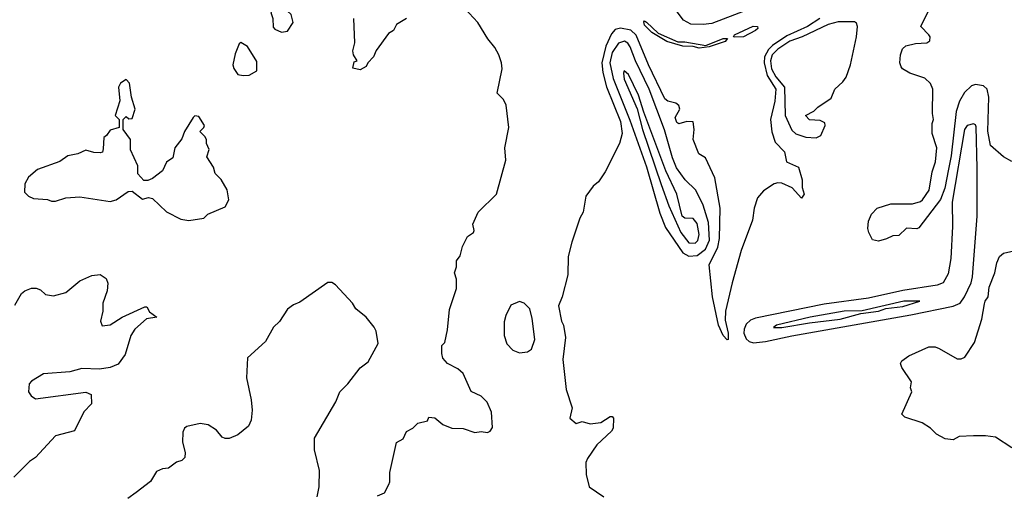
# Model space of a CAD drawing. Extents: x 1468344 to 1613994, y 525695 to 643861.
# Tile 424 of 427: x 1600407 to 1605288, y 635132 to 637479. Entities that reach past the tile are written whole.
import ezdxf

# ---------------------------------------------------------------- set-up
doc = ezdxf.new("R2010")
doc.units = 0

msp = doc.modelspace()

# ---------------------------------------------------------------- linework, layer by layer
at = {"layer": '0CON10XD'}
for points in [[(1604006.1, 637525), (1603839.1, 637460.9), (1603795, 637455.1), (1603735, 637456.7), (1603697.4, 637477.4), (1603602.4, 637605)], [(1601705, 637417.5), (1601735, 637422.5), (1601763.3, 637465), (1601753.3, 637505), (1601715, 637540), (1601665, 637532.5), (1601652, 637515), (1601661.2, 637485), (1601663, 637443), (1601671.7, 637431.7), (1601705, 637417.5)], [(1602180, 635120), (1602216.2, 635135), (1602236.2, 635175), (1602241.7, 635188.3), (1602242.5, 635235), (1602275, 635383.3), (1602307.6, 635402.4), (1602325, 635438.8), (1602355.6, 635454.4), (1602380.5, 635479.5), (1602428.3, 635491.7), (1602435, 635510), (1602465, 635506.7), (1602505, 635473.3), (1602550, 635455), (1602605, 635453.3), (1602663.9, 635433.9), (1602695, 635438.8), (1602726.4, 635433.6), (1602739.5, 635440.5), (1602751.2, 635458.8), (1602746.1, 635533.9), (1602724.3, 635584.3), (1602695, 635614), (1602645, 635637.5), (1602605, 635726.7), (1602579.7, 635749.7), (1602527.5, 635775), (1602505, 635802.5), (1602500, 635825), (1602500, 635865), (1602515, 635880), (1602527.7, 635942.3), (1602537, 636043), (1602573, 636147), (1602573, 636193), (1602562.5, 636225), (1602572.5, 636255), (1602572.5, 636285), (1602590.7, 636309.3), (1602602.5, 636355), (1602627.5, 636405), (1602656.7, 636425), (1602660, 636435), (1602653.3, 636466.7), (1602680, 636525), (1602770, 636615), (1602817.3, 636782.7), (1602812.5, 636845), (1602832, 636945), (1602819.2, 637055), (1602805, 637083.3), (1602774, 637115), (1602798.8, 637235), (1602796, 637265), (1602782.5, 637305), (1602762.1, 637342.1), (1602727.5, 637385), (1602677.5, 637465), (1602614.5, 637534.5)], [(1605325, 636776.7), (1605285, 636800), (1605220, 636855), (1605207.2, 636927.2), (1605212.3, 637095), (1605203.8, 637135), (1605185, 637151.5), (1605145, 637158.8), (1605125, 637151.8), (1605091.4, 637118.6), (1605066.8, 637075), (1605049.6, 637025), (1605025, 636803.8), (1605011.6, 636738.4), (1604994, 636645), (1604971.4, 636588.6), (1604865, 636447.5), (1604855, 636442.5), (1604803.6, 636446.4), (1604765, 636410), (1604735, 636407.5), (1604705, 636392.5), (1604665, 636382.5), (1604635, 636387.5), (1604616.7, 636425), (1604611.2, 636445), (1604615, 636480), (1604630, 636515), (1604657.5, 636545), (1604725, 636567.5), (1604833, 636567), (1604872.5, 636577.5), (1604883.2, 636586.8), (1604915.7, 636635), (1604930, 636725), (1604946.9, 636775), (1604953.3, 636845), (1604930, 636915), (1604930, 636965), (1604938, 636985), (1604932.9, 637015), (1604934.3, 637135), (1604922.6, 637162.6), (1604895, 637188.9), (1604819.2, 637215), (1604784.3, 637235), (1604777.5, 637245), (1604771.2, 637265), (1604773.8, 637305), (1604783.3, 637335), (1604800.3, 637349.7), (1604848, 637362), (1604905, 637364.5), (1604918.8, 637375), (1604920, 637395), (1604914.3, 637405), (1604873.8, 637445), (1604917.7, 637532.3)], [(1602324.2, 637485.8), (1602275, 637456.2), (1602260, 637425), (1602235, 637410), (1602174.2, 637325.8), (1602161.2, 637295), (1602133.3, 637265), (1602125, 637247.5), (1602095, 637230), (1602058.3, 637238.3), (1602065, 637270), (1602080, 637275), (1602062.5, 637305), (1602058.8, 637325), (1602068.8, 637365), (1602063.3, 637485)], [(1604374.5, 637485), (1604312.4, 637445), (1604210.2, 637399.8), (1604138.9, 637351.1), (1604118.9, 637331.1), (1604099.7, 637295), (1604098.6, 637265), (1604112.4, 637202.4), (1604155.6, 637135), (1604151.4, 637075), (1604128.9, 636985), (1604135, 636923.8), (1604153.1, 636873.1), (1604197.9, 636825), (1604208.8, 636775), (1604268.1, 636748.1), (1604286.1, 636685), (1604287, 636647), (1604296.2, 636615), (1604282.5, 636595), (1604236.2, 636646.2), (1604185, 636669.4), (1604165, 636670.8), (1604146.7, 636665), (1604095, 636630.8), (1604065, 636596), (1604048.1, 636545), (1604039.4, 636485), (1603983.6, 636335), (1603938.9, 636175), (1603905.6, 636035), (1603905, 635990), (1603920, 635925), (1603920, 635895), (1603915, 635892.5), (1603894.2, 635914.2), (1603872, 635965), (1603841.9, 636105), (1603824.3, 636264.3), (1603867.5, 636352.5), (1603876.2, 636395), (1603880, 636545), (1603852.9, 636695), (1603806.7, 636795), (1603774.5, 636814.5), (1603745.6, 636885), (1603750, 636935), (1603745, 636973.3), (1603715, 636974.5), (1603675, 636963.1), (1603665, 636970), (1603656.4, 636995), (1603679.2, 637035), (1603674.7, 637054.7), (1603659.2, 637065), (1603620, 637075), (1603605, 637087.8), (1603523.7, 637256.3), (1603462.4, 637402.4), (1603437.2, 637427.2), (1603385, 637436.5), (1603358.8, 637431.2), (1603340.9, 637409.1), (1603312.8, 637347.2), (1603293.5, 637265), (1603297.6, 637217.6), (1603316.7, 637146.7), (1603385.8, 636974.2), (1603394.4, 636915.6), (1603380, 636865), (1603308.8, 636725), (1603276.7, 636675), (1603250, 636655), (1603213.8, 636605), (1603200, 636525), (1603183.6, 636496.4), (1603143.6, 636376.4), (1603126.7, 636305), (1603124, 636215), (1603096.2, 636105), (1603078.3, 636061.7), (1603093.3, 635985), (1603103.3, 635965), (1603112, 635905), (1603098.8, 635795), (1603115.8, 635645.8), (1603145.7, 635555), (1603133.8, 635505), (1603165, 635477.5), (1603195, 635487.5), (1603235, 635476.2), (1603287.3, 635482.7), (1603335, 635512.5), (1603345, 635512.5), (1603350, 635505), (1603348.8, 635455), (1603340.5, 635439.5), (1603267.6, 635372.4), (1603221.4, 635305), (1603214.4, 635285), (1603215.5, 635225.5), (1603230, 635165), (1603303.3, 635115)], [(1603775, 637338.1), (1603745, 637346.9), (1603695, 637347.2), (1603615, 637371.1), (1603540.3, 637415), (1603505, 637451.8), (1603501.1, 637468.9), (1603505, 637474.3), (1603515, 637467.6), (1603572.6, 637412.6), (1603670.2, 637370.2), (1603705, 637370), (1603808.8, 637351.2), (1603895, 637386.3), (1603916.5, 637386.5), (1603905, 637371.8), (1603825, 637343.9), (1603775, 637338.1)], [(1603952.3, 637392.3), (1603945.7, 637395), (1603950.9, 637405), (1604042.8, 637447.2), (1604064.4, 637445), (1604065.8, 637435), (1604054.6, 637425), (1603995, 637394.3), (1603952.3, 637392.3)], [(1604355, 636894.4), (1604379.2, 636905), (1604399.7, 636955), (1604398.7, 636968.7), (1604375, 636980), (1604322.6, 636982.6), (1604303.3, 637005), (1604344.1, 637025.9), (1604364.1, 637045.9), (1604430.4, 637089.6), (1604447.5, 637135), (1604488.2, 637171.8), (1604504.5, 637195), (1604526.3, 637255), (1604555.8, 637395), (1604561.2, 637445), (1604555, 637461.7), (1604545, 637468.5), (1604465, 637468), (1604415, 637456.1), (1604286.2, 637393.8), (1604225, 637373.2), (1604165, 637333.8), (1604137.9, 637305), (1604129.9, 637275), (1604134.1, 637235), (1604155, 637195.7), (1604199.4, 637145), (1604202, 637005), (1604235, 636931.4), (1604255, 636914.1), (1604305, 636897.1), (1604355, 636894.4)], [(1601515, 637202), (1601545, 637203.8), (1601583.3, 637225), (1601582.7, 637272.7), (1601535.8, 637345.8), (1601503.6, 637366.4), (1601495, 637360), (1601475, 637310), (1601464.2, 637255), (1601467.7, 637237.7), (1601488.3, 637208.3), (1601515, 637202)], [(1603725, 636306.9), (1603765, 636311), (1603807.3, 636342.7), (1603826.3, 636386.3), (1603821.3, 636475), (1603795, 636560.5), (1603758.6, 636635), (1603705.5, 636685), (1603663.3, 636745), (1603642.8, 636795), (1603603.2, 636933.2), (1603527.2, 637135), (1603459.1, 637275), (1603433.7, 637345), (1603422.5, 637362.5), (1603405, 637373.4), (1603375, 637363.5), (1603345, 637316.4), (1603333.2, 637265), (1603348.4, 637188.4), (1603431.4, 636981.4), (1603515, 636750), (1603580.5, 636520.5), (1603608.9, 636448.9), (1603695, 636323.8), (1603725, 636306.9)], [(1603755, 636371.4), (1603768.3, 636385), (1603774.8, 636415), (1603765, 636468.9), (1603745, 636493.8), (1603705, 636495.6), (1603691.4, 636505), (1603665.5, 636615), (1603610.8, 636730.8), (1603500.9, 637020.9), (1603475, 637105.6), (1603425, 637207.5), (1603404.5, 637225.5), (1603400, 637215), (1603404.4, 637185), (1603467.5, 637037.5), (1603494.5, 636935), (1603587.8, 636662.2), (1603625, 636557.1), (1603684.4, 636425), (1603725, 636373.3), (1603755, 636371.4)], [(1601245, 636484), (1601320, 636495), (1601340, 636515), (1601425, 636552.5), (1601443, 636587), (1601436.1, 636636.1), (1601405, 636687.5), (1601376.4, 636716.4), (1601367.7, 636747.7), (1601335, 636800), (1601346.4, 636836.4), (1601332.5, 636865), (1601332.5, 636885), (1601325, 636900), (1601300, 636925), (1601320, 636945), (1601322.5, 636955), (1601295, 637000), (1601275, 637002.5), (1601267.5, 636995), (1601224.1, 636925.9), (1601210.7, 636889.3), (1601176.2, 636845), (1601165.8, 636794.2), (1601135, 636772.5), (1601115, 636730), (1601065, 636692.5), (1601041.7, 636681.7), (1601021.7, 636681.7), (1600992.5, 636715), (1600993.3, 636755), (1600956.7, 636835), (1600955.8, 636885.8), (1600920, 636935), (1600920, 636985), (1600935, 637000), (1600948.3, 636988.3), (1600965, 636990), (1600980, 637035), (1600961.2, 637095), (1600951.2, 637165), (1600935, 637182.5), (1600906.1, 637163.9), (1600896.7, 637145), (1600903, 637077), (1600880, 637005), (1600900, 636985), (1600900, 636945), (1600855, 636932.5), (1600837.5, 636905), (1600823.3, 636895), (1600820, 636840), (1600816.7, 636823.3), (1600805, 636820), (1600775, 636821.2), (1600735, 636833.3), (1600695.7, 636814.3), (1600645, 636803.8), (1600605, 636776.7), (1600495, 636736.7), (1600450.7, 636699.3), (1600432.5, 636665), (1600430, 636625), (1600450, 636605), (1600475, 636592.5), (1600545, 636587.5), (1600565, 636580), (1600585, 636580), (1600635, 636596.7), (1600705, 636601.2), (1600855, 636578.8), (1600885, 636586.7), (1600945, 636627.5), (1600965, 636630), (1601015, 636590), (1601045, 636597.5), (1601065, 636593.3), (1601135, 636526.7), (1601205, 636491.2), (1601245, 636484)], [(1604045, 635877.3), (1604105, 635884), (1604235, 635912.2), (1604825, 636015.9), (1605035, 636059.6), (1605069.3, 636075), (1605091.8, 636105), (1605123.5, 636175), (1605130.7, 636205), (1605154.2, 636505), (1605153.2, 636743.2), (1605148.3, 636948.3), (1605145, 636958), (1605135, 636962.5), (1605105, 636954.3), (1605091.2, 636935), (1605029.8, 636575), (1605032.1, 636455), (1605023.8, 636296.2), (1605010.7, 636219.3), (1604985.1, 636174.9), (1604955, 636162.9), (1604785, 636136.8), (1604615, 636099.9), (1604395, 636069.2), (1604055, 636000.9), (1604029.6, 635990.4), (1604008.9, 635971.1), (1603998.2, 635945), (1603997.4, 635925), (1604008.2, 635898.2), (1604024.1, 635884.1), (1604045, 635877.3)], [(1605325, 635357.5), (1605245, 635410), (1605195, 635417.5), (1605136.4, 635416.4), (1605065, 635413.3), (1605035, 635397.5), (1604995, 635402.5), (1604952.5, 635425), (1604922.5, 635455), (1604880.7, 635480.7), (1604795, 635510), (1604780, 635525), (1604830, 635635), (1604822.5, 635655), (1604827.5, 635685), (1604780, 635755), (1604773.3, 635775), (1604780.7, 635789.3), (1604815, 635813.3), (1604915, 635857.5), (1604945, 635857.5), (1604965, 635850), (1605055, 635798.8), (1605075, 635798), (1605093, 635807), (1605140.5, 635879.5), (1605177.1, 635995), (1605190.7, 636070.7), (1605193.3, 636085), (1605208, 636105), (1605213.6, 636153.6), (1605242, 636225), (1605250.6, 636275), (1605264.6, 636305.4), (1605285, 636322), (1605335.9, 636334.1)], [(1600383.3, 636065), (1600415, 636122.5), (1600432.5, 636135), (1600465, 636148), (1600488.3, 636148.3), (1600510.7, 636140.7), (1600535, 636116.7), (1600575, 636110), (1600635, 636127.5), (1600704.1, 636185.9), (1600765, 636211.2), (1600805, 636216.7), (1600836.2, 636196.2), (1600843.6, 636173.6), (1600840, 636135), (1600818.8, 636075), (1600818.8, 636035), (1600806.7, 635985), (1600815, 635962.5), (1600855, 635966.7), (1600915.5, 636004.5), (1601027, 636057), (1601036.4, 636056.4), (1601050.7, 636030.7), (1601087.5, 636005), (1601035, 635996.7), (1600977.1, 635945), (1600957.1, 635915), (1600929.7, 635820.3), (1600895, 635772), (1600855, 635755.8), (1600803, 635747), (1600715, 635750.5), (1600655, 635733.8), (1600525, 635724), (1600465, 635688), (1600454, 635675), (1600450, 635635), (1600463.3, 635615), (1600485, 635600), (1600735, 635633.8), (1600761.7, 635621.7), (1600763.3, 635575), (1600725, 635536.7), (1600677.7, 635442.3), (1600583.6, 635416.4), (1600485, 635310), (1600455, 635290), (1600377.4, 635212.6)], [(1601880.8, 635115), (1601892.2, 635165), (1601893.3, 635245), (1601867.9, 635347.9), (1601868, 635405), (1601974, 635585), (1601994.5, 635635.5), (1602033.8, 635675), (1602095, 635753.8), (1602135, 635783.3), (1602183.8, 635875), (1602174, 635935), (1602164, 635955), (1602123.8, 636005), (1602073.3, 636046.7), (1602056.2, 636075), (1601972.5, 636165), (1601955, 636176.7), (1601935, 636176.7), (1601795, 636078.8), (1601765, 636066.2), (1601735, 636044), (1601695.6, 635984.4), (1601665, 635956.2), (1601625, 635884), (1601536.1, 635803.9), (1601531.2, 635705), (1601554.4, 635595), (1601558.6, 635545), (1601554, 635495), (1601541.2, 635465), (1601488.3, 635421.7), (1601445, 635403.3), (1601425, 635403.3), (1601411.2, 635411.2), (1601383.3, 635445), (1601341.2, 635471.2), (1601302.1, 635477.9), (1601235, 635463.8), (1601224, 635455), (1601216, 635435), (1601214.2, 635385), (1601226.7, 635335), (1601225, 635310), (1601210, 635295), (1601183.9, 635286.1), (1601145, 635256.7), (1601115, 635253.3), (1601085, 635240), (1601055, 635190), (1600984.5, 635135.5), (1600943.6, 635106.4)], [(1602885, 635828.1), (1602925, 635832.5), (1602945, 635846.7), (1602961.4, 635895), (1602948.3, 635998.3), (1602936.1, 636046.1), (1602907.5, 636075), (1602885, 636082.5), (1602842.5, 636065), (1602816.4, 636013.6), (1602808.3, 635981.7), (1602808.9, 635915), (1602822.1, 635872.1), (1602850.9, 635840.9), (1602885, 635828.1)], [(1604185, 635953.8), (1604322.3, 635977.7), (1604474, 635995), (1604577.2, 636022.8), (1604664.7, 636034.7), (1604701.5, 636048.5), (1604785, 636057.7), (1604870, 636085), (1604790, 636085), (1604583.5, 636036.5), (1604495, 636034.3), (1604326, 636005), (1604158.8, 635965), (1604144.4, 635954.4), (1604185, 635953.8)]]:
    msp.add_lwpolyline(points, dxfattribs=at)

doc.saveas('drawing.dxf')
